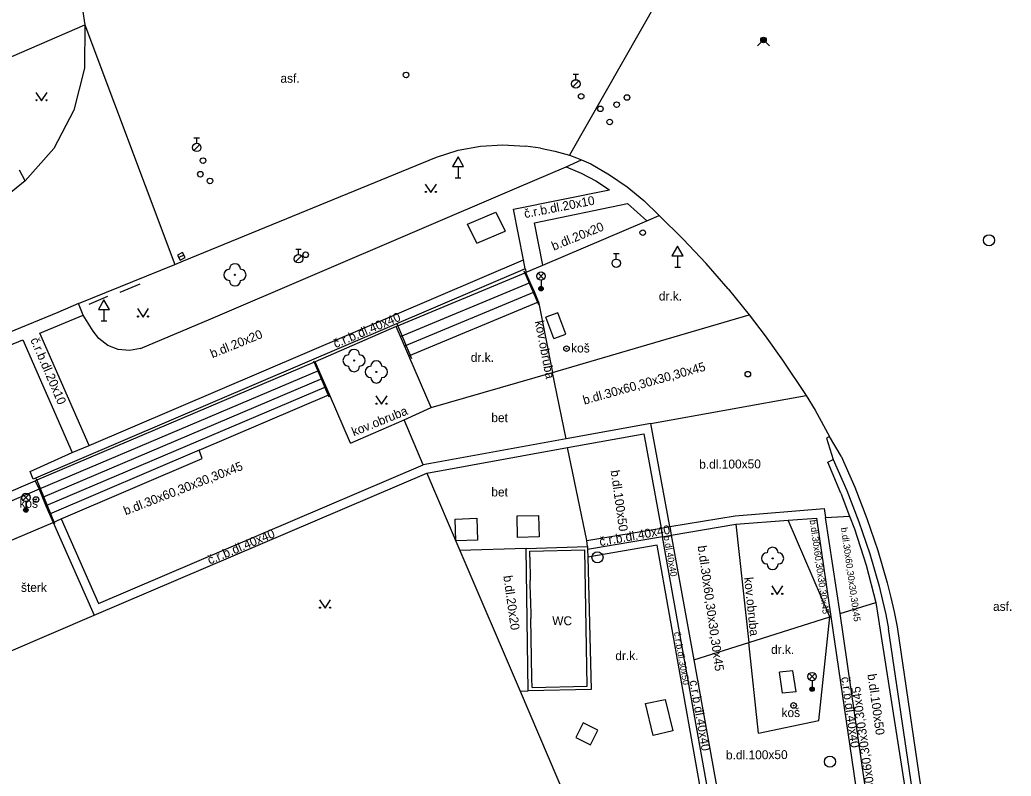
# Model space of a CAD drawing. Extents: x -599770 to -598493, y -1162076 to -1159209.
# Drawn here: x -599352.01 to -599307.58, y -1161175.39 to -1161141.49 of the extents above; entities that cross this region are included whole.
import ezdxf

# ---------------------------------------------------------------- set-up
doc = ezdxf.new("R2010")
doc.units = 0
doc.layers.add('Podklad', color=7, linetype='Continuous')

msp = doc.modelspace()

# ---------------------------------------------------------------- linework, layer by layer
at = {"layer": 'Podklad'}
for p, q in [((-599327.215, -1161143.922), (-599326.965, -1161143.922)), ((-599327.09, -1161144.172), (-599327.09, -1161143.922)), ((-599327.219, -1161144.496), (-599326.954, -1161144.231)), ((-599344.205, -1161146.773), (-599343.955, -1161146.773)), ((-599344.08, -1161147.023), (-599344.08, -1161146.773)), ((-599344.209, -1161147.346), (-599343.944, -1161147.081)), ((-599332.37, -1161148.061), (-599332.37, -1161148.57)), ((-599332.495, -1161148.57), (-599332.245, -1161148.57)), ((-599344.66, -1161152.031), (-599344.88, -1161152.149)), ((-599339.649, -1161152.336), (-599339.384, -1161152.071)), ((-599339.645, -1161151.762), (-599339.395, -1161151.762)), ((-599339.52, -1161152.012), (-599339.52, -1161151.762)), ((-599325.405, -1161151.962), (-599325.155, -1161151.962)), ((-599325.28, -1161152.212), (-599325.28, -1161151.962)), ((-599322.53, -1161152.071), (-599322.53, -1161152.58)), ((-599322.655, -1161152.58), (-599322.405, -1161152.58)), ((-599328.782, -1161153.11), (-599328.517, -1161152.845)), ((-599328.782, -1161152.845), (-599328.517, -1161153.11)), ((-599328.65, -1161153.165), (-599328.65, -1161153.54)), ((-599348.24, -1161154.471), (-599348.24, -1161154.98)), ((-599348.365, -1161154.98), (-599348.115, -1161154.98)), ((-599351.872, -1161163.03), (-599351.607, -1161162.765)), ((-599351.872, -1161162.765), (-599351.607, -1161163.03)), ((-599351.74, -1161163.085), (-599351.74, -1161163.46)), ((-599316.633, -1161171.06), (-599316.368, -1161170.795)), ((-599316.633, -1161170.795), (-599316.368, -1161171.06)), ((-599316.5, -1161171.115), (-599316.5, -1161171.49))]:
    msp.add_line(p, q, dxfattribs=at)
for points in [[(-599319.836, -1161134.304), (-599320.041, -1161134.666), (-599321.035, -1161136.422), (-599327.38, -1161147.55)], [(-599350.47, -1161137.42), (-599350.16, -1161137.98), (-599349.7, -1161138.88), (-599349.32, -1161140.28), (-599349.21, -1161141.02), (-599349.1, -1161141.72)], [(-599352.37, -1161143.13), (-599349.1, -1161141.72)], [(-599349.1, -1161141.72), (-599349.12, -1161143.66), (-599349.59, -1161145.54), (-599350.49, -1161147.25), (-599351.77, -1161148.71)], [(-599349.1, -1161141.72), (-599345.06, -1161152.45)], [(-599318.945, -1161142.655), (-599318.68, -1161142.39), (-599318.415, -1161142.655)], [(-599351.29, -1161144.745), (-599351.04, -1161145.12), (-599350.79, -1161144.745)], [(-599333.33, -1161147.64), (-599332.37, -1161147.33), (-599331.37, -1161147.15), (-599330.36, -1161147.09), (-599329.35, -1161147.15)], [(-599328.68, -1161147.24), (-599329.35, -1161147.15)], [(-599328.68, -1161147.24), (-599328.03, -1161147.37), (-599327.38, -1161147.55)], [(-599344.68, -1161152.29), (-599333.33, -1161147.64)], [(-599327.38, -1161147.55), (-599327.06, -1161147.68), (-599326.83, -1161147.77), (-599326.42, -1161147.95)], [(-599329.73, -1161149.02), (-599327.53, -1161148.08)], [(-599327.53, -1161148.08), (-599326.83, -1161147.77)], [(-599327.53, -1161148.08), (-599326.85, -1161148.36), (-599326.19, -1161148.7), (-599325.58, -1161149.11)], [(-599326.42, -1161147.95), (-599325.58, -1161148.43), (-599324.79, -1161148.98), (-599324.04, -1161149.59), (-599323.35, -1161150.26)], [(-599351.77, -1161148.71), (-599352.03, -1161148.23)], [(-599351.77, -1161148.71), (-599352.58, -1161149.36), (-599353.45, -1161149.91)], [(-599343.45, -1161154.89), (-599329.73, -1161149.02)], [(-599333.84, -1161148.855), (-599333.59, -1161149.23), (-599333.34, -1161148.855)], [(-599329.89, -1161149.97), (-599325.58, -1161149.11)], [(-599329.44, -1161152.24), (-599329.89, -1161149.97)], [(-599328.95, -1161150.59), (-599324.78, -1161149.72)], [(-599324.78, -1161149.72), (-599323.91, -1161150.5)], [(-599331.95, -1161150.65), (-599330.68, -1161150.11)], [(-599330.68, -1161150.11), (-599330.26, -1161150.96)], [(-599323.91, -1161150.5), (-599323.35, -1161150.26)], [(-599323.35, -1161150.26), (-599322.28, -1161151.32), (-599321.25, -1161152.41)], [(-599331.53, -1161151.5), (-599331.95, -1161150.65)], [(-599329.33, -1161152.81), (-599329.31, -1161152.8), (-599328.57, -1161152.49), (-599323.91, -1161150.5)], [(-599328.57, -1161152.49), (-599328.95, -1161150.59)], [(-599331.53, -1161151.5), (-599330.26, -1161150.96)], [(-599349.38, -1161154.21), (-599345.06, -1161152.45), (-599344.68, -1161152.29)], [(-599348.91, -1161160.57), (-599329.44, -1161152.24)], [(-599329.36, -1161152.65), (-599329.44, -1161152.24)], [(-599320.26, -1161153.55), (-599321.25, -1161152.41)], [(-599329.36, -1161152.65), (-599351.42, -1161162.08)], [(-599335.14, -1161155.23), (-599329.33, -1161152.81)], [(-599328.75, -1161154.26), (-599329.4, -1161152.76)], [(-599329.36, -1161152.65), (-599329.31, -1161152.8)], [(-599329.13, -1161153.26), (-599329.33, -1161152.81)], [(-599347.51, -1161153.69), (-599346.62, -1161153.32)], [(-599334.95, -1161155.68), (-599329.13, -1161153.26)], [(-599328.95, -1161153.68), (-599329.13, -1161153.26)], [(-599348.91, -1161154.24), (-599348.06, -1161153.88)], [(-599334.76, -1161156.1), (-599328.95, -1161153.68)], [(-599328.76, -1161154.13), (-599328.95, -1161153.68)], [(-599320.26, -1161153.55), (-599319.32, -1161154.71), (-599318.6, -1161155.65), (-599317.82, -1161156.74)], [(-599349.38, -1161154.21), (-599350.31, -1161154.61)], [(-599349.18, -1161154.73), (-599349.38, -1161154.21)], [(-599334.57, -1161156.55), (-599328.76, -1161154.13)], [(-599328.76, -1161154.13), (-599328.13, -1161157.29)], [(-599350.31, -1161154.61), (-599353.09, -1161155.75)], [(-599351.12, -1161155.53), (-599349.18, -1161154.73)], [(-599348.47, -1161155.78), (-599348.72, -1161155.44), (-599348.95, -1161155.09), (-599349.18, -1161154.73)], [(-599346.74, -1161154.435), (-599346.49, -1161154.81), (-599346.24, -1161154.435)], [(-599327.9, -1161154.62), (-599328.44, -1161154.82)], [(-599328.08, -1161155.78), (-599328.44, -1161154.82)], [(-599328.13, -1161157.29), (-599319.32, -1161154.71)], [(-599327.54, -1161155.58), (-599327.9, -1161154.62)], [(-599346.6, -1161156.22), (-599343.45, -1161154.89)], [(-599335.14, -1161155.23), (-599338.77, -1161156.82)], [(-599333.57, -1161158.87), (-599334.57, -1161156.55), (-599335.14, -1161155.23)], [(-599334.44, -1161156.68), (-599335.1, -1161155.11)], [(-599348.91, -1161160.57), (-599351.12, -1161155.53)], [(-599328.08, -1161155.78), (-599327.54, -1161155.58)], [(-599353.8, -1161156.62), (-599351.87, -1161155.84)], [(-599351.87, -1161155.84), (-599349.66, -1161160.89)], [(-599346.6, -1161156.22), (-599347.1, -1161156.31), (-599347.6, -1161156.27), (-599348.07, -1161156.08), (-599348.47, -1161155.78)], [(-599338.77, -1161156.82), (-599351.32, -1161162.15)], [(-599338.15, -1161158.41), (-599338.84, -1161156.79)], [(-599338.13, -1161158.29), (-599338.77, -1161156.82)], [(-599317.82, -1161156.74), (-599316.76, -1161158.33), (-599316.36, -1161158.99), (-599315.72, -1161160.17)], [(-599338.6, -1161157.21), (-599351.14, -1161162.53)], [(-599333.57, -1161158.87), (-599328.13, -1161157.29)], [(-599327.53, -1161160.27), (-599328.13, -1161157.29)], [(-599338.44, -1161157.57), (-599350.99, -1161162.9)], [(-599338.28, -1161157.94), (-599350.84, -1161163.27)], [(-599343.98, -1161160.78), (-599338.13, -1161158.29)], [(-599337.19, -1161160.47), (-599338.13, -1161158.29)], [(-599336.05, -1161158.345), (-599335.8, -1161158.72), (-599335.55, -1161158.345)], [(-599323.73, -1161159.59), (-599316.76, -1161158.33)], [(-599334.78, -1161159.42), (-599333.57, -1161158.87)], [(-599337.19, -1161160.47), (-599334.78, -1161159.42)], [(-599333.93, -1161161.43), (-599334.78, -1161159.42)], [(-599323.73, -1161159.59), (-599327.53, -1161160.27)], [(-599322.88, -1161164.2), (-599323.73, -1161159.59)], [(-599327.46, -1161160.66), (-599324.04, -1161160.04)], [(-599324.04, -1161160.04), (-599323.27, -1161164.27)], [(-599315.72, -1161160.17), (-599315.85, -1161160.24)], [(-599315.19, -1161161.04), (-599315.72, -1161160.17)], [(-599349.66, -1161160.89), (-599348.91, -1161160.57)], [(-599327.53, -1161160.27), (-599333.93, -1161161.43)], [(-599315.85, -1161160.24), (-599315.55, -1161161.19)], [(-599351.55, -1161161.73), (-599349.66, -1161160.89)], [(-599343.98, -1161160.78), (-599350.68, -1161163.64)], [(-599343.84, -1161161.15), (-599343.98, -1161160.78)], [(-599333.77, -1161161.81), (-599327.46, -1161160.66)], [(-599326.6, -1161164.83), (-599327.46, -1161160.66)], [(-599315.19, -1161161.04), (-599314.58, -1161162.43), (-599314.04, -1161163.84), (-599313.55, -1161165.28), (-599313.13, -1161166.73)], [(-599350.16, -1161163.85), (-599343.84, -1161161.15)], [(-599348.49, -1161167.65), (-599333.93, -1161161.43)], [(-599315.8, -1161161.32), (-599315.55, -1161161.19)], [(-599315.21, -1161162.71), (-599315.8, -1161161.32)], [(-599315.55, -1161161.19), (-599314.94, -1161162.58), (-599314.4, -1161163.99), (-599313.91, -1161165.43), (-599313.49, -1161166.88)], [(-599351.42, -1161162.08), (-599351.55, -1161161.73)], [(-599348.68, -1161168.18), (-599333.77, -1161161.81)], [(-599333.77, -1161161.81), (-599332.29, -1161165.28)], [(-599371.84, -1161170.96), (-599351.32, -1161162.15)], [(-599351.32, -1161162.15), (-599351.14, -1161162.53)], [(-599350.45, -1161164.08), (-599351.27, -1161162.07)], [(-599351.14, -1161162.53), (-599352.9, -1161163.28)], [(-599351.14, -1161162.53), (-599350.99, -1161162.9)], [(-599315.21, -1161162.71), (-599314.82, -1161163.73), (-599314.6, -1161164.31), (-599314.08, -1161165.94), (-599313.64, -1161167.6)], [(-599350.99, -1161162.9), (-599350.84, -1161163.27)], [(-599350.84, -1161163.27), (-599350.68, -1161163.64)], [(-599350.68, -1161163.64), (-599350.52, -1161164.02)], [(-599329.72, -1161163.72), (-599328.76, -1161163.7)], [(-599329.71, -1161164.69), (-599329.72, -1161163.72)], [(-599328.76, -1161163.7), (-599328.74, -1161164.66)], [(-599322.88, -1161164.2), (-599319.95, -1161163.72)], [(-599319.95, -1161163.72), (-599315.96, -1161163.39)], [(-599315.96, -1161163.39), (-599315.9, -1161163.8)], [(-599315.9, -1161163.8), (-599314.82, -1161163.73)], [(-599353.85, -1161165.42), (-599350.52, -1161164.02)], [(-599350.52, -1161164.02), (-599350.16, -1161163.85)], [(-599350.52, -1161164.02), (-599348.68, -1161168.18)], [(-599350.16, -1161163.85), (-599348.49, -1161167.65)], [(-599332.5, -1161163.87), (-599331.53, -1161163.83)], [(-599332.47, -1161164.84), (-599332.5, -1161163.87)], [(-599331.53, -1161163.83), (-599331.5, -1161164.81)], [(-599322.81, -1161164.59), (-599319.92, -1161164.09)], [(-599319.92, -1161164.09), (-599317.58, -1161163.92)], [(-599319.92, -1161164.09), (-599319.34, -1161169.4)], [(-599317.58, -1161163.92), (-599316.3, -1161163.83)], [(-599315.71, -1161168.25), (-599317.58, -1161163.92)], [(-599316.3, -1161163.83), (-599315.66, -1161168.23), (-599314.38, -1161177)], [(-599315.24, -1161168.1), (-599315.9, -1161163.8)], [(-599326.6, -1161164.83), (-599323.27, -1161164.27)], [(-599323.27, -1161164.27), (-599322.88, -1161164.2)], [(-599323.27, -1161164.27), (-599323.21, -1161164.66)], [(-599323.21, -1161164.66), (-599322.81, -1161164.59)], [(-599322.88, -1161164.2), (-599322.81, -1161164.59)], [(-599322.81, -1161164.59), (-599321.8, -1161170.18), (-599320.5, -1161177.41)], [(-599331.5, -1161164.81), (-599332.47, -1161164.84)], [(-599328.74, -1161164.66), (-599329.71, -1161164.69)], [(-599326.56, -1161165.1), (-599326.6, -1161164.83)], [(-599323.21, -1161164.66), (-599326.56, -1161165.23)], [(-599323.44, -1161165.03), (-599326.55, -1161165.57)], [(-599321.23, -1161177.46), (-599323.44, -1161165.03)], [(-599320.92, -1161177.44), (-599323.21, -1161164.66)], [(-599329.32, -1161165.18), (-599332.29, -1161165.28)], [(-599332.29, -1161165.28), (-599329.59, -1161171.58)], [(-599329.32, -1161165.18), (-599326.56, -1161165.1)], [(-599329.23, -1161171.56), (-599329.32, -1161165.18)], [(-599329.15, -1161165.3), (-599326.68, -1161165.24)], [(-599329.15, -1161165.58), (-599329.15, -1161165.3)], [(-599326.58, -1161171.36), (-599326.68, -1161165.24)], [(-599326.56, -1161165.1), (-599326.56, -1161165.23), (-599326.55, -1161165.57), (-599326.4, -1161171.51)], [(-599329.15, -1161165.58), (-599329.13, -1161166.62)], [(-599329.12, -1161167.42), (-599329.13, -1161166.62)], [(-599313.13, -1161166.73), (-599312.97, -1161167.38), (-599312.82, -1161168.03), (-599312.69, -1161168.69)], [(-599318.31, -1161166.865), (-599318.06, -1161167.24), (-599317.81, -1161166.865)], [(-599313.49, -1161166.88), (-599313.34, -1161167.51), (-599313.2, -1161168.15), (-599313.08, -1161168.79)], [(-599338.58, -1161167.485), (-599338.33, -1161167.86), (-599338.08, -1161167.485)], [(-599329.12, -1161167.42), (-599329.1, -1161168.33)], [(-599315.24, -1161168.1), (-599313.64, -1161167.6)], [(-599313.64, -1161167.6), (-599312.2, -1161176.85)], [(-599358.15, -1161172.23), (-599348.68, -1161168.18)], [(-599313.96, -1161176.97), (-599315.24, -1161168.1)], [(-599329.07, -1161170.08), (-599329.1, -1161168.33)], [(-599319.34, -1161169.4), (-599315.71, -1161168.25)], [(-599316.2, -1161172.89), (-599315.71, -1161168.25)], [(-599315.71, -1161168.25), (-599315.66, -1161168.23)], [(-599310.84, -1161183.94), (-599313.08, -1161168.79)], [(-599312.69, -1161168.69), (-599310.5, -1161183.56)], [(-599321.8, -1161170.18), (-599319.34, -1161169.4)], [(-599318.9, -1161173.46), (-599319.34, -1161169.4)], [(-599329.06, -1161170.99), (-599329.07, -1161170.08)], [(-599317.36, -1161170.67), (-599317.96, -1161170.73)], [(-599317.82, -1161171.67), (-599317.96, -1161170.73)], [(-599317.22, -1161171.61), (-599317.36, -1161170.67)], [(-599329.05, -1161171.42), (-599329.06, -1161170.99)], [(-599329.59, -1161171.58), (-599329.23, -1161171.56)], [(-599329.59, -1161171.58), (-599327.07, -1161177.46)], [(-599326.4, -1161171.51), (-599329.23, -1161171.56)], [(-599329.05, -1161171.42), (-599326.58, -1161171.36)], [(-599317.22, -1161171.61), (-599317.82, -1161171.67)], [(-599323.96, -1161172.13), (-599323.09, -1161171.95)], [(-599323.62, -1161173.56), (-599323.96, -1161172.13)], [(-599323.09, -1161171.95), (-599322.74, -1161173.36)], [(-599326.76, -1161173), (-599327.09, -1161173.65)], [(-599326.11, -1161173.33), (-599326.76, -1161173)], [(-599318.9, -1161173.46), (-599316.2, -1161172.89)], [(-599326.44, -1161173.98), (-599326.11, -1161173.33)], [(-599322.74, -1161173.36), (-599323.62, -1161173.56)], [(-599327.09, -1161173.65), (-599326.44, -1161173.98)]]:
    msp.add_lwpolyline(points, dxfattribs=at)
for points in [[(-599332.62, -1161148.061), (-599332.12, -1161148.061), (-599332.37, -1161147.628)], [(-599322.78, -1161152.071), (-599322.28, -1161152.071), (-599322.53, -1161151.638)], [(-599344.719, -1161151.921), (-599344.939, -1161152.039), (-599344.821, -1161152.259), (-599344.601, -1161152.141)], [(-599348.49, -1161154.471), (-599347.99, -1161154.471), (-599348.24, -1161154.038)]]:
    msp.add_lwpolyline(points, close=True, dxfattribs=at)
for centre, radius in [((-599318.68, -1161142.39), 0.125), ((-599318.68, -1161142.39), 0.09), ((-599318.68, -1161142.39), 0.055), ((-599334.7, -1161143.96), 0.125), ((-599327.09, -1161144.36), 0.188), ((-599351.265, -1161145.095), 0.025), ((-599350.815, -1161145.095), 0.025), ((-599326.85, -1161144.92), 0.125), ((-599324.8, -1161144.97), 0.125), ((-599325.99, -1161145.48), 0.125), ((-599325.26, -1161145.29), 0.125), ((-599325.57, -1161146.07), 0.125), ((-599344.08, -1161147.21), 0.188), ((-599343.8, -1161147.8), 0.125), ((-599343.92, -1161148.41), 0.125), ((-599343.49, -1161148.71), 0.125), ((-599333.815, -1161149.205), 0.025), ((-599333.365, -1161149.205), 0.025), ((-599324.09, -1161151.03), 0.125), ((-599308.57, -1161151.37), 0.25), ((-599339.52, -1161152.2), 0.188), ((-599339.2, -1161152.02), 0.125), ((-599325.28, -1161152.4), 0.188), ((-599342.37, -1161152.92), 0.025), ((-599328.65, -1161152.977), 0.188), ((-599328.65, -1161153.54), 0.1), ((-599328.65, -1161153.54), 0.0723), ((-599328.65, -1161153.54), 0.0438), ((-599346.715, -1161154.785), 0.025), ((-599346.265, -1161154.785), 0.025), ((-599327.51, -1161156.23), 0.125), ((-599327.51, -1161156.23), 0.0152), ((-599337.03, -1161156.76), 0.025), ((-599336.03, -1161157.27), 0.025), ((-599319.38, -1161157.37), 0.125), ((-599336.025, -1161158.695), 0.025), ((-599335.575, -1161158.695), 0.025), ((-599351.74, -1161162.898), 0.188), ((-599351.29, -1161162.99), 0.125), ((-599351.29, -1161162.99), 0.0152), ((-599351.74, -1161163.46), 0.1), ((-599351.74, -1161163.46), 0.0723), ((-599351.74, -1161163.46), 0.0438), ((-599326.12, -1161165.58), 0.25), ((-599318.27, -1161165.63), 0.025), ((-599318.285, -1161167.215), 0.025), ((-599317.835, -1161167.215), 0.025), ((-599338.555, -1161167.835), 0.025), ((-599338.105, -1161167.835), 0.025), ((-599316.5, -1161170.927), 0.188), ((-599316.5, -1161171.49), 0.1), ((-599316.5, -1161171.49), 0.0723), ((-599316.5, -1161171.49), 0.0438), ((-599317.33, -1161172.22), 0.125), ((-599317.33, -1161172.22), 0.0152), ((-599315.7, -1161174.74), 0.25)]:
    msp.add_circle(centre, radius, dxfattribs=at)
for centre, start, end in [((-599342.37, -1161152.67), 0, 180), ((-599342.62, -1161152.92), 90, 270), ((-599342.12, -1161152.92), 270, 90), ((-599342.37, -1161153.17), 180, 0), ((-599337.28, -1161156.76), 90, 270), ((-599337.03, -1161156.51), 0, 180), ((-599336.78, -1161156.76), 270, 90), ((-599337.03, -1161157.01), 180, 0), ((-599336.28, -1161157.27), 90, 270), ((-599336.03, -1161157.02), 0, 180), ((-599335.78, -1161157.27), 270, 90), ((-599336.03, -1161157.52), 180, 0), ((-599318.52, -1161165.63), 90, 270), ((-599318.27, -1161165.38), 0, 180), ((-599318.02, -1161165.63), 270, 90), ((-599318.27, -1161165.88), 180, 0)]:
    msp.add_arc(centre, 0.25, start, end, dxfattribs=at)

# ---------------------------------------------------------------- texts
for s, p in [('asf.', (-599340.33, -1161144.31)), ('dr.k.', (-599323.37, -1161154.07)), ('koš', (-599327.3, -1161156.4)), ('dr.k.', (-599331.8, -1161156.82)), ('koš', (-599352.03, -1161163.36)), ('šterk', (-599351.96, -1161167.13)), ('asf.', (-599308.39, -1161167.98)), ('dr.k.', (-599318.34, -1161169.91)), ('dr.k.', (-599325.32, -1161170.19)), ('koš', (-599317.87, -1161172.74))]:
    msp.add_text(s, height=0.4, dxfattribs=at).set_placement(p)
for s, height, rotation, p in [('č.r.b.dl.20x10', 0.39999, 11.0611, (-599329.37, -1161150.38)), ('b.dl.20x20', 0.4, 22.1484, (-599328.08, -1161151.84)), ('č.r.b.dl.40x40', 0.39999, 23, (-599337.86, -1161156.21)), ('kov.obruba', 0.4, 281, (-599328.93, -1161155.01)), ('č.r.b.dl.20x10', 0.39999, 293.233, (-599351.55, -1161155.83)), ('b.dl.20x20', 0.4, 22.1484, (-599343.38, -1161156.66)), ('b.dl.30x60,30x30,30x45', 0.39999, 15.6946, (-599326.71, -1161158.74)), ('kov.obruba', 0.4, 22.1484, (-599337.04, -1161160.16)), ('bet', 0.4, 359.6692, (-599330.88, -1161159.52)), ('b.dl.30x60,30x30,30x45', 0.39999, 21.2122, (-599347.27, -1161163.7)), ('b.dl.100x50', 0.39999, 0.3603, (-599321.56, -1161161.61)), ('b.dl.100x50', 0.39999, 278, (-599325.53, -1161161.7)), ('bet', 0.4, 359.6692, (-599330.88, -1161162.85)), ('č.r.b.dl.40x40', 0.39999, 10, (-599326, -1161165.08)), ('b.dl.30x60,30x30,30x45', 0.3, 278, (-599316.61, -1161163.92)), ('č.r.b.dl.40x40', 0.39999, 22.8459, (-599343.5, -1161165.91)), ('b.dl.40x40', 0.3, 280, (-599323.16, -1161164.64)), ('b.dl.30x60,30x30,30x45', 0.3, 278, (-599315.21, -1161164.26)), ('b.dl.30x60,30x30,30x45', 0.39999, 278, (-599321.63, -1161165.08)), ('b.dl.20x20', 0.4, 278, (-599330.34, -1161166.42)), ('kov.obruba', 0.4, 276, (-599319.55, -1161166.49)), ('WC', 0.4, 359.6692, (-599328.15, -1161168.62)), ('č.r.b.dl.30x50', 0.3, 280, (-599322.7, -1161168.95)), ('b.dl.100x50', 0.39999, 278, (-599314.02, -1161170.83)), ('č.r.b.dl.40x40', 0.39999, 280, (-599322, -1161171.12)), ('č.r.b.dl.40x40', 0.39999, 278, (-599315.2, -1161170.96)), ('b.dl.30x60,30x30,30x45', 0.39999, 98, (-599313.56, -1161176.97)), ('b.dl.100x50', 0.39999, 0.3603, (-599320.36, -1161174.64))]:
    msp.add_text(s, height=height, rotation=rotation, dxfattribs=at).set_placement(p)

doc.saveas('drawing.dxf')
